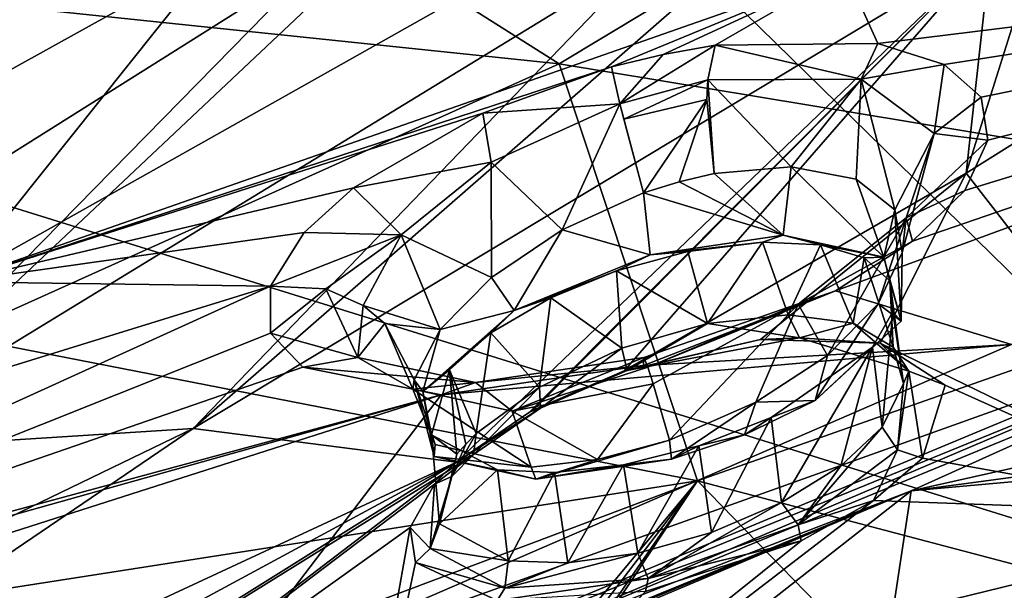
# Model space of a CAD drawing. Header units: metres. Extents: x -147 to 294, y -23 to 81.
# Tile 691 of 742: x 260.2 to 268.61, y 27.49 to 32.37. Entities that reach past the tile are written whole.
import ezdxf

# ---------------------------------------------------------------- set-up
doc = ezdxf.new("R2010")
doc.units = ezdxf.units.M
doc.layers.add('solid_AVA_153', color=7, linetype='CONTINUOUS')

msp = doc.modelspace()

# ---------------------------------------------------------------- linework, layer by layer
at = {"layer": 'solid_AVA_153'}
for points in [[(264.019104, 34.753017, 240.074326), (269.455597, 37.62022, 230.420212), (280.698456, 30.365997, 248.744644)], [(244.986038, 36.865067, 232.500244), (264.019104, 34.753017, 240.074326), (255.872147, 32.092327, 247.658936)], [(259.963379, 35.053902, 244.19957), (257.111969, 32.79607, 250.519424), (264.808655, 31.988541, 253.197067)], [(268.675964, 34.322361, 246.513168), (259.963379, 35.053902, 244.19957), (264.808655, 31.988541, 253.197067)], [(255.872147, 32.092327, 247.658936), (264.019104, 34.753017, 240.074326), (271.789124, 27.141289, 258.364349)], [(264.019104, 34.753017, 240.074326), (280.698456, 30.365997, 248.744644), (271.789124, 27.141289, 258.364349)], [(268.675964, 34.322361, 246.513168), (264.808655, 31.988541, 253.197067), (272.489319, 30.717722, 256.639648)], [(259.651062, 30.126371, 169.047958), (265.272156, 33.295189, 165.94281), (261.868927, 32.909592, 164.710587)], [(267.245392, 32.79076, 168.107956), (265.272156, 33.295189, 165.94281), (259.651062, 30.126371, 169.047958)], [(267.823853, 30.47504, 173.509033), (267.165314, 30.050137, 174.050415), (275.6297, 33.166115, 172.773361)], [(268.669159, 29.590876, 176.18306), (275.6297, 33.166115, 172.773361), (267.165314, 30.050137, 174.050415)], [(267.528625, 32.163242, 169.592575), (275.6297, 33.166115, 172.773361), (267.245392, 32.79076, 168.107956)], [(267.528625, 32.163242, 169.592575), (268.093872, 31.984543, 170.330338), (275.6297, 33.166115, 172.773361)], [(268.269012, 30.90724, 172.819778), (267.823853, 30.47504, 173.509033), (275.6297, 33.166115, 172.773361)], [(268.093872, 31.984543, 170.330338), (268.411102, 31.705578, 171.137741), (275.6297, 33.166115, 172.773361)], [(268.467255, 31.336079, 171.988434), (268.269012, 30.90724, 172.819778), (275.6297, 33.166115, 172.773361)], [(268.411102, 31.705578, 171.137741), (268.467255, 31.336079, 171.988434), (275.6297, 33.166115, 172.773361)], [(266.350311, 32.9533, 162.138306), (268.493164, 32.969807, 163.274307), (261.685242, 28.874174, 167.374313)], [(263.931732, 28.588146, 169.37915), (261.685242, 28.874174, 167.374313), (268.493164, 32.969807, 163.274307)], [(266.350311, 32.9533, 162.138306), (261.685242, 28.874174, 167.374313), (265.599365, 32.938026, 161.754517)], [(264.553955, 29.013046, 168.847061), (263.931732, 28.588146, 169.37915), (268.493164, 32.969807, 163.274307)], [(264.587463, 29.031059, 168.829224), (264.553955, 29.013046, 168.847061), (268.493164, 32.969807, 163.274307)], [(265.362488, 29.366463, 168.59407), (264.587463, 29.031059, 168.829224), (268.493164, 32.969807, 163.274307)], [(268.28125, 31.05686, 166.86412), (265.362488, 29.366463, 168.59407), (268.493164, 32.969807, 163.274307)], [(268.882751, 32.96582, 163.495453), (268.28125, 31.05686, 166.86412), (268.493164, 32.969807, 163.274307)], [(268.882751, 32.96582, 163.495453), (271.236847, 32.910538, 164.934769), (268.28125, 31.05686, 166.86412)], [(255.884018, 29.586546, 167.79512), (259.651062, 30.126371, 169.047958), (261.868927, 32.909592, 164.710587)], [(258.083069, 32.21384, 163.65657), (255.884018, 29.586546, 167.79512), (261.868927, 32.909592, 164.710587)], [(260.138428, 32.794979, 158.695755), (262.745636, 32.870522, 160.243378), (256.01709, 28.632277, 164.136307)], [(258.640808, 28.67959, 165.869843), (256.01709, 28.632277, 164.136307), (262.745636, 32.870522, 160.243378)], [(259.480835, 32.49577, 164.031845), (258.083069, 32.21384, 163.65657), (261.868927, 32.909592, 164.710587)], [(263.091766, 32.879177, 160.43454), (265.599365, 32.938026, 161.754517), (258.640808, 28.67959, 165.869843)], [(261.685242, 28.874174, 167.374313), (258.640808, 28.67959, 165.869843), (265.599365, 32.938026, 161.754517)], [(263.091766, 32.879177, 160.43454), (258.640808, 28.67959, 165.869843), (262.745636, 32.870522, 160.243378)], [(270.53717, 28.147411, 174.765366), (268.28125, 31.05686, 166.86412), (271.236847, 32.910538, 164.934769)], [(264.808655, 31.988541, 253.197067), (257.111969, 32.79607, 250.519424), (259.646454, 29.667097, 259.04245)], [(265.255493, 31.962555, 168.605484), (267.245392, 32.79076, 168.107956), (259.651062, 30.126371, 169.047958)], [(265.255493, 31.962555, 168.605484), (265.695953, 32.069523, 168.652237), (267.245392, 32.79076, 168.107956)], [(265.695953, 32.069523, 168.652237), (266.140747, 32.148888, 168.760269), (267.245392, 32.79076, 168.107956)], [(267.528625, 32.163242, 169.592575), (267.245392, 32.79076, 168.107956), (266.140747, 32.148888, 168.760269)], [(265.326233, 31.648214, 168.996399), (266.140747, 32.148888, 168.760269), (265.695953, 32.069523, 168.652237)], [(266.076141, 31.85256, 169.095261), (266.140747, 32.148888, 168.760269), (265.326233, 31.648214, 168.996399)], [(267.38562, 31.85754, 169.920654), (266.140747, 32.148888, 168.760269), (266.076141, 31.85256, 169.095261)], [(267.38562, 31.85754, 169.920654), (267.528625, 32.163242, 169.592575), (266.140747, 32.148888, 168.760269)], [(267.38562, 31.85754, 169.920654), (268.093872, 31.984543, 170.330338), (267.528625, 32.163242, 169.592575)], [(245.740753, 29.875259, 252.498108), (255.872147, 32.092327, 247.658936), (261.163055, 24.346018, 265.416931)], [(255.872147, 32.092327, 247.658936), (271.789124, 27.141289, 258.364349), (261.163055, 24.346018, 265.416931)], [(265.326233, 31.648214, 168.996399), (265.695953, 32.069523, 168.652237), (265.255493, 31.962555, 168.605484)], [(264.808655, 31.988541, 253.197067), (259.646454, 29.667097, 259.04245), (265.987274, 28.427282, 262.505005)], [(264.156525, 31.569164, 168.755615), (265.255493, 31.962555, 168.605484), (259.651062, 30.126371, 169.047958)], [(265.326233, 31.648214, 168.996399), (265.255493, 31.962555, 168.605484), (264.156525, 31.569164, 168.755615)], [(272.489319, 30.717722, 256.639648), (264.808655, 31.988541, 253.197067), (265.987274, 28.427282, 262.505005)], [(267.38562, 31.85754, 169.920654), (268.008087, 31.394548, 171.246735), (268.093872, 31.984543, 170.330338)], [(268.008087, 31.394548, 171.246735), (268.411102, 31.705578, 171.137741), (268.093872, 31.984543, 170.330338)], [(266.076141, 31.85256, 169.095261), (265.326233, 31.648214, 168.996399), (265.358917, 31.517254, 169.078552)], [(266.06839, 31.684486, 169.195129), (266.076141, 31.85256, 169.095261), (265.358917, 31.517254, 169.078552)], [(266.131805, 31.053108, 169.281006), (266.076141, 31.85256, 169.095261), (266.06839, 31.684486, 169.195129)], [(266.787476, 31.110529, 169.61232), (267.38562, 31.85754, 169.920654), (266.076141, 31.85256, 169.095261)], [(266.787476, 31.110529, 169.61232), (266.076141, 31.85256, 169.095261), (266.131805, 31.053108, 169.281006)], [(266.787476, 31.110529, 169.61232), (267.343323, 31.004478, 170.162643), (267.38562, 31.85754, 169.920654)], [(267.343323, 31.004478, 170.162643), (267.672485, 30.741837, 170.841965), (267.38562, 31.85754, 169.920654)], [(267.672485, 30.741837, 170.841965), (268.008087, 31.394548, 171.246735), (267.38562, 31.85754, 169.920654)], [(266.06839, 31.684486, 169.195129), (265.358917, 31.517254, 169.078552), (265.528259, 30.887354, 169.165634)], [(265.832458, 30.982969, 169.203369), (266.06839, 31.684486, 169.195129), (265.528259, 30.887354, 169.165634)], [(265.832458, 30.982969, 169.203369), (266.131805, 31.053108, 169.281006), (266.06839, 31.684486, 169.195129)], [(268.008087, 31.394548, 171.246735), (268.467255, 31.336079, 171.988434), (268.411102, 31.705578, 171.137741)], [(264.228668, 31.150211, 169.251572), (265.326233, 31.648214, 168.996399), (264.156525, 31.569164, 168.755615)], [(264.228668, 31.150211, 169.251572), (264.834534, 30.572908, 169.238693), (265.326233, 31.648214, 168.996399)], [(265.326233, 31.648214, 168.996399), (264.834534, 30.572908, 169.238693), (265.528259, 30.887354, 169.165634)], [(265.358917, 31.517254, 169.078552), (265.326233, 31.648214, 168.996399), (265.528259, 30.887354, 169.165634)], [(263.053192, 30.931145, 169.427307), (264.156525, 31.569164, 168.755615), (259.651062, 30.126371, 169.047958)], [(264.228668, 31.150211, 169.251572), (264.156525, 31.569164, 168.755615), (263.053192, 30.931145, 169.427307)], [(267.672485, 30.741837, 170.841965), (267.734467, 30.378387, 171.530029), (268.008087, 31.394548, 171.246735)], [(267.734467, 30.378387, 171.530029), (267.770477, 30.672661, 172.546661), (268.008087, 31.394548, 171.246735)], [(268.008087, 31.394548, 171.246735), (267.770477, 30.672661, 172.546661), (268.467255, 31.336079, 171.988434)], [(267.770477, 30.672661, 172.546661), (268.269012, 30.90724, 172.819778), (268.467255, 31.336079, 171.988434)], [(263.460754, 30.528494, 169.93219), (264.228668, 31.150211, 169.251572), (263.053192, 30.931145, 169.427307)], [(263.460754, 30.528494, 169.93219), (264.230347, 30.165359, 169.532913), (264.228668, 31.150211, 169.251572)], [(264.228668, 31.150211, 169.251572), (264.230347, 30.165359, 169.532913), (264.834534, 30.572908, 169.238693)], [(266.787476, 31.110529, 169.61232), (266.131805, 31.053108, 169.281006), (266.721069, 30.526157, 169.407394)], [(266.787476, 31.110529, 169.61232), (266.721069, 30.526157, 169.407394), (267.578186, 30.338549, 170.35582)], [(266.787476, 31.110529, 169.61232), (267.578186, 30.338549, 170.35582), (267.343323, 31.004478, 170.162643)], [(266.527466, 29.634912, 168.74913), (265.362488, 29.366463, 168.59407), (268.28125, 31.05686, 166.86412)], [(265.832458, 30.982969, 169.203369), (266.721069, 30.526157, 169.407394), (266.131805, 31.053108, 169.281006)], [(267.548798, 29.602615, 169.461563), (266.527466, 29.634912, 168.74913), (268.28125, 31.05686, 166.86412)], [(267.548798, 29.602615, 169.461563), (268.28125, 31.05686, 166.86412), (270.53717, 28.147411, 174.765366)], [(262.6315, 30.549067, 169.989304), (263.053192, 30.931145, 169.427307), (259.651062, 30.126371, 169.047958)], [(263.460754, 30.528494, 169.93219), (263.053192, 30.931145, 169.427307), (262.6315, 30.549067, 169.989304)], [(265.832458, 30.982969, 169.203369), (265.528259, 30.887354, 169.165634), (266.721069, 30.526157, 169.407394)], [(267.343323, 31.004478, 170.162643), (267.578186, 30.338549, 170.35582), (267.672485, 30.741837, 170.841965)], [(265.528259, 30.887354, 169.165634), (264.834534, 30.572908, 169.238693), (265.584015, 30.358019, 169.054428)], [(265.528259, 30.887354, 169.165634), (265.584015, 30.358019, 169.054428), (266.721069, 30.526157, 169.407394)], [(267.770477, 30.672661, 172.546661), (267.823853, 30.47504, 173.509033), (268.269012, 30.90724, 172.819778)], [(272.489319, 30.717722, 256.639648), (265.987274, 28.427282, 262.505005), (272.306091, 26.758633, 266.736725)], [(267.672485, 30.741837, 170.841965), (267.578186, 30.338549, 170.35582), (267.72818, 29.791559, 171.660553)], [(267.672485, 30.741837, 170.841965), (267.72818, 29.791559, 171.660553), (267.734467, 30.378387, 171.530029)], [(267.770477, 30.672661, 172.546661), (266.846527, 29.937128, 173.40773), (267.823853, 30.47504, 173.509033)], [(267.098358, 29.499044, 172.697815), (266.846527, 29.937128, 173.40773), (267.770477, 30.672661, 172.546661)], [(267.530914, 29.938652, 172.187927), (267.098358, 29.499044, 172.697815), (267.770477, 30.672661, 172.546661)], [(267.734467, 30.378387, 171.530029), (267.530914, 29.938652, 172.187927), (267.770477, 30.672661, 172.546661)], [(262.343536, 30.091263, 170.816437), (262.6315, 30.549067, 169.989304), (259.651062, 30.126371, 169.047958)], [(263.460754, 30.528494, 169.93219), (262.6315, 30.549067, 169.989304), (262.343536, 30.091263, 170.816437)], [(262.815979, 30.066948, 170.883713), (263.460754, 30.528494, 169.93219), (262.343536, 30.091263, 170.816437)], [(262.815979, 30.066948, 170.883713), (263.134003, 29.923983, 170.86615), (263.460754, 30.528494, 169.93219)], [(263.134003, 29.923983, 170.86615), (263.793152, 29.719719, 170.013702), (263.460754, 30.528494, 169.93219)], [(263.460754, 30.528494, 169.93219), (263.793152, 29.719719, 170.013702), (264.230347, 30.165359, 169.532913)], [(264.834534, 30.572908, 169.238693), (264.230347, 30.165359, 169.532913), (264.422974, 29.881641, 169.350464)], [(264.834534, 30.572908, 169.238693), (264.422974, 29.881641, 169.350464), (265.584015, 30.358019, 169.054428)], [(266.721069, 30.526157, 169.407394), (265.584015, 30.358019, 169.054428), (266.542847, 30.466944, 169.42215)], [(266.721069, 30.526157, 169.407394), (266.542847, 30.466944, 169.42215), (267.038452, 30.444298, 169.783539)], [(267.578186, 30.338549, 170.35582), (266.721069, 30.526157, 169.407394), (267.038452, 30.444298, 169.783539)], [(265.584015, 30.358019, 169.054428), (265.905609, 30.386139, 169.195633), (266.542847, 30.466944, 169.42215)], [(266.542847, 30.466944, 169.42215), (265.905609, 30.386139, 169.195633), (266.075165, 29.772108, 169.05513)], [(266.542847, 30.466944, 169.42215), (266.075165, 29.772108, 169.05513), (266.763123, 29.845217, 169.350906)], [(267.038452, 30.444298, 169.783539), (266.542847, 30.466944, 169.42215), (266.763123, 29.845217, 169.350906)], [(267.038452, 30.444298, 169.783539), (266.763123, 29.845217, 169.350906), (267.316711, 29.772921, 169.852753)], [(266.846527, 29.937128, 173.40773), (267.165314, 30.050137, 174.050415), (267.823853, 30.47504, 173.509033)], [(267.410431, 30.333382, 170.259903), (267.038452, 30.444298, 169.783539), (267.316711, 29.772921, 169.852753)], [(267.578186, 30.338549, 170.35582), (267.038452, 30.444298, 169.783539), (267.410431, 30.333382, 170.259903)], [(265.584015, 30.358019, 169.054428), (264.422974, 29.881641, 169.350464), (265.296967, 30.220999, 169.168213)], [(265.905609, 30.386139, 169.195633), (265.296967, 30.220999, 169.168213), (266.075165, 29.772108, 169.05513)], [(265.584015, 30.358019, 169.054428), (265.296967, 30.220999, 169.168213), (265.905609, 30.386139, 169.195633)], [(267.578186, 30.338549, 170.35582), (267.410431, 30.333382, 170.259903), (267.63028, 30.136175, 170.832367)], [(267.734467, 30.378387, 171.530029), (267.72818, 29.791559, 171.660553), (267.530914, 29.938652, 172.187927)], [(267.72818, 29.791559, 171.660553), (267.578186, 30.338549, 170.35582), (267.63028, 30.136175, 170.832367)], [(267.410431, 30.333382, 170.259903), (267.316711, 29.772921, 169.852753), (267.658875, 29.568636, 170.489502)], [(267.63028, 30.136175, 170.832367), (267.410431, 30.333382, 170.259903), (267.658875, 29.568636, 170.489502)], [(264.422974, 29.881641, 169.350464), (264.737183, 29.991339, 169.310974), (265.296967, 30.220999, 169.168213)], [(265.296967, 30.220999, 169.168213), (264.737183, 29.991339, 169.310974), (265.341675, 29.561491, 169.003693)], [(265.296967, 30.220999, 169.168213), (265.341675, 29.561491, 169.003693), (266.075165, 29.772108, 169.05513)], [(262.343536, 30.091263, 170.816437), (259.651062, 30.126371, 169.047958), (253.97818, 27.501684, 171.445267)], [(255.149704, 26.816608, 173.930328), (262.343536, 30.091263, 170.816437), (253.97818, 27.501684, 171.445267)], [(262.343079, 29.689407, 171.720947), (262.343536, 30.091263, 170.816437), (255.149704, 26.816608, 173.930328)], [(262.815979, 30.066948, 170.883713), (262.343536, 30.091263, 170.816437), (262.343079, 29.689407, 171.720947)], [(264.230347, 30.165359, 169.532913), (263.793152, 29.719719, 170.013702), (264.422974, 29.881641, 169.350464)], [(267.63028, 30.136175, 170.832367), (267.658875, 29.568636, 170.489502), (267.747406, 29.260183, 171.18277)], [(267.656647, 29.870897, 171.436783), (267.63028, 30.136175, 170.832367), (267.747406, 29.260183, 171.18277)], [(267.72818, 29.791559, 171.660553), (267.63028, 30.136175, 170.832367), (267.656647, 29.870897, 171.436783)], [(263.090881, 29.479876, 172.295227), (262.815979, 30.066948, 170.883713), (262.343079, 29.689407, 171.720947)], [(263.090881, 29.479876, 172.295227), (263.134003, 29.923983, 170.86615), (262.815979, 30.066948, 170.883713)], [(268.669159, 29.590876, 176.18306), (267.165314, 30.050137, 174.050415), (265.528809, 29.413326, 174.445297)], [(265.530243, 29.480793, 173.933701), (265.528809, 29.413326, 174.445297), (267.165314, 30.050137, 174.050415)], [(265.563538, 29.3985, 173.638489), (265.530243, 29.480793, 173.933701), (267.165314, 30.050137, 174.050415)], [(266.846527, 29.937128, 173.40773), (265.563538, 29.3985, 173.638489), (267.165314, 30.050137, 174.050415)], [(263.090881, 29.479876, 172.295227), (263.318787, 29.771402, 170.821442), (263.134003, 29.923983, 170.86615)], [(263.318787, 29.771402, 170.821442), (263.793152, 29.719719, 170.013702), (263.134003, 29.923983, 170.86615)], [(264.737183, 29.991339, 169.310974), (264.224915, 29.690239, 169.641144), (264.638855, 29.228178, 169.218246)], [(264.422974, 29.881641, 169.350464), (264.224915, 29.690239, 169.641144), (264.737183, 29.991339, 169.310974)], [(264.737183, 29.991339, 169.310974), (264.638855, 29.228178, 169.218246), (265.341675, 29.561491, 169.003693)], [(265.610687, 29.254896, 173.409409), (265.563538, 29.3985, 173.638489), (266.846527, 29.937128, 173.40773)], [(265.610687, 29.254896, 173.409409), (266.846527, 29.937128, 173.40773), (265.75061, 28.775881, 173.10144)], [(266.485321, 29.097984, 173.016785), (265.75061, 28.775881, 173.10144), (266.846527, 29.937128, 173.40773)], [(267.098358, 29.499044, 172.697815), (266.485321, 29.097984, 173.016785), (266.846527, 29.937128, 173.40773)], [(267.530914, 29.938652, 172.187927), (267.72818, 29.791559, 171.660553), (266.993683, 29.112234, 172.716476)], [(267.530914, 29.938652, 172.187927), (266.993683, 29.112234, 172.716476), (267.098358, 29.499044, 172.697815)], [(245.740753, 29.875259, 252.498108), (261.163055, 24.346018, 265.416931), (248.68512, 21.944908, 269.990875)], [(264.422974, 29.881641, 169.350464), (263.645416, 29.190794, 170.371841), (264.224915, 29.690239, 169.641144)], [(263.793152, 29.719719, 170.013702), (263.645416, 29.190794, 170.371841), (264.422974, 29.881641, 169.350464)], [(266.763123, 29.845217, 169.350906), (266.075165, 29.772108, 169.05513), (266.858551, 29.648279, 169.206421)], [(267.316711, 29.772921, 169.852753), (266.763123, 29.845217, 169.350906), (266.858551, 29.648279, 169.206421)], [(267.656647, 29.870897, 171.436783), (267.565948, 28.886623, 171.842789), (267.483063, 29.569311, 171.999466)], [(267.72818, 29.791559, 171.660553), (267.656647, 29.870897, 171.436783), (267.483063, 29.569311, 171.999466)], [(267.656647, 29.870897, 171.436783), (267.747406, 29.260183, 171.18277), (267.565948, 28.886623, 171.842789)], [(260.505249, 25.566227, 180.812683), (270.613312, 29.777494, 177.132996), (261.893036, 26.654608, 178.844009)], [(270.569, 29.673962, 177.357468), (270.613312, 29.777494, 177.132996), (260.505249, 25.566227, 180.812683)], [(270.613312, 29.777494, 177.132996), (268.669159, 29.590876, 176.18306), (261.893036, 26.654608, 178.844009)], [(263.559052, 29.21129, 171.996399), (263.318787, 29.771402, 170.821442), (263.090881, 29.479876, 172.295227)], [(263.318787, 29.771402, 170.821442), (263.571686, 29.289454, 170.624725), (263.793152, 29.719719, 170.013702)], [(263.559052, 29.21129, 171.996399), (263.571686, 29.289454, 170.624725), (263.318787, 29.771402, 170.821442)], [(266.075165, 29.772108, 169.05513), (265.341675, 29.561491, 169.003693), (265.387817, 29.370378, 168.829041)], [(266.075165, 29.772108, 169.05513), (265.387817, 29.370378, 168.829041), (266.858551, 29.648279, 169.206421)], [(267.316711, 29.772921, 169.852753), (266.858551, 29.648279, 169.206421), (267.793243, 29.362782, 170.395035)], [(266.993683, 29.112234, 172.716476), (267.72818, 29.791559, 171.660553), (267.483063, 29.569311, 171.999466)], [(267.658875, 29.568636, 170.489502), (267.316711, 29.772921, 169.852753), (267.793243, 29.362782, 170.395035)], [(262.618958, 29.397505, 172.567642), (262.343079, 29.689407, 171.720947), (255.149704, 26.816608, 173.930328)], [(256.171509, 26.894115, 265.379517), (265.987274, 28.427282, 262.505005), (259.646454, 29.667097, 259.04245)], [(263.729065, 26.76367, 179.849258), (270.569, 29.673962, 177.357468), (260.505249, 25.566227, 180.812683)], [(263.090881, 29.479876, 172.295227), (262.343079, 29.689407, 171.720947), (262.618958, 29.397505, 172.567642)], [(263.793152, 29.719719, 170.013702), (263.571686, 29.289454, 170.624725), (263.645416, 29.190794, 170.371841)], [(263.645416, 29.190794, 170.371841), (263.87149, 29.375566, 170.106934), (264.224915, 29.690239, 169.641144)], [(263.729065, 26.76367, 179.849258), (270.543945, 29.57527, 177.584976), (270.569, 29.673962, 177.357468)], [(264.224915, 29.690239, 169.641144), (263.87149, 29.375566, 170.106934), (264.099426, 28.831207, 169.672882)], [(264.224915, 29.690239, 169.641144), (264.099426, 28.831207, 169.672882), (264.638855, 29.228178, 169.218246)], [(261.893036, 26.654608, 178.844009), (268.669159, 29.590876, 176.18306), (263.800049, 29.161892, 173.888947)], [(268.669159, 29.590876, 176.18306), (265.528809, 29.413326, 174.445297), (263.800049, 29.161892, 173.888947)], [(265.387817, 29.370378, 168.829041), (265.362488, 29.366463, 168.59407), (266.527466, 29.634912, 168.74913)], [(266.858551, 29.648279, 169.206421), (265.387817, 29.370378, 168.829041), (266.527466, 29.634912, 168.74913)], [(266.858551, 29.648279, 169.206421), (266.527466, 29.634912, 168.74913), (267.548798, 29.602615, 169.461563)], [(267.793243, 29.362782, 170.395035), (266.858551, 29.648279, 169.206421), (267.548798, 29.602615, 169.461563)], [(268.101074, 29.244307, 170.596909), (267.548798, 29.602615, 169.461563), (270.53717, 28.147411, 174.765366)], [(267.793243, 29.362782, 170.395035), (267.548798, 29.602615, 169.461563), (268.101074, 29.244307, 170.596909)], [(263.729065, 26.76367, 179.849258), (267.81131, 28.341827, 178.686508), (270.543945, 29.57527, 177.584976)], [(264.649384, 29.047194, 169.060226), (265.341675, 29.561491, 169.003693), (264.638855, 29.228178, 169.218246)], [(264.649384, 29.047194, 169.060226), (265.387817, 29.370378, 168.829041), (265.341675, 29.561491, 169.003693)], [(267.098358, 29.499044, 172.697815), (266.993683, 29.112234, 172.716476), (266.485321, 29.097984, 173.016785)], [(266.617615, 28.96839, 172.797989), (267.483063, 29.569311, 171.999466), (266.705383, 28.242901, 172.634583)], [(266.993683, 29.112234, 172.716476), (267.483063, 29.569311, 171.999466), (266.617615, 28.96839, 172.797989)], [(267.483063, 29.569311, 171.999466), (267.212372, 28.555075, 172.307968), (266.705383, 28.242901, 172.634583)], [(267.483063, 29.569311, 171.999466), (267.565948, 28.886623, 171.842789), (267.212372, 28.555075, 172.307968)], [(267.747406, 29.260183, 171.18277), (267.658875, 29.568636, 170.489502), (267.793243, 29.362782, 170.395035)], [(270.911438, 29.037285, 179.226318), (270.543945, 29.57527, 177.584976), (267.81131, 28.341827, 178.686508)], [(264.094452, 29.266548, 173.42482), (263.090881, 29.479876, 172.295227), (262.618958, 29.397505, 172.567642)], [(263.559052, 29.21129, 171.996399), (263.090881, 29.479876, 172.295227), (264.094452, 29.266548, 173.42482)], [(264.094452, 29.266548, 173.42482), (263.800049, 29.161892, 173.888947), (265.528809, 29.413326, 174.445297)], [(264.094452, 29.266548, 173.42482), (265.528809, 29.413326, 174.445297), (265.530243, 29.480793, 173.933701)], [(264.406006, 29.021271, 172.952148), (264.094452, 29.266548, 173.42482), (265.530243, 29.480793, 173.933701)], [(264.406006, 29.021271, 172.952148), (265.530243, 29.480793, 173.933701), (265.563538, 29.3985, 173.638489)], [(263.800049, 29.161892, 173.888947), (262.618958, 29.397505, 172.567642), (255.149704, 26.816608, 173.930328)], [(264.094452, 29.266548, 173.42482), (262.618958, 29.397505, 172.567642), (263.800049, 29.161892, 173.888947)], [(263.645416, 29.190794, 170.371841), (263.719421, 28.819094, 171.251434), (263.87149, 29.375566, 170.106934)], [(263.87149, 29.375566, 170.106934), (263.719421, 28.819094, 171.251434), (263.935852, 28.654072, 169.92955)], [(263.87149, 29.375566, 170.106934), (264.011078, 28.741751, 169.798645), (264.099426, 28.831207, 169.672882)], [(263.87149, 29.375566, 170.106934), (263.935852, 28.654072, 169.92955), (264.011078, 28.741751, 169.798645)], [(264.406006, 29.021271, 172.952148), (265.563538, 29.3985, 173.638489), (265.610687, 29.254896, 173.409409)], [(265.387817, 29.370378, 168.829041), (264.553955, 29.013046, 168.847061), (264.587463, 29.031059, 168.829224)], [(264.649384, 29.047194, 169.060226), (264.553955, 29.013046, 168.847061), (265.387817, 29.370378, 168.829041)], [(265.387817, 29.370378, 168.829041), (264.587463, 29.031059, 168.829224), (265.362488, 29.366463, 168.59407)], [(267.696808, 28.693533, 171.795883), (267.793243, 29.362782, 170.395035), (267.909821, 28.622248, 171.863022)], [(267.747406, 29.260183, 171.18277), (267.793243, 29.362782, 170.395035), (267.696808, 28.693533, 171.795883)], [(267.793243, 29.362782, 170.395035), (268.101074, 29.244307, 170.596909), (267.909821, 28.622248, 171.863022)], [(263.559052, 29.21129, 171.996399), (263.749878, 28.736797, 171.763077), (263.571686, 29.289454, 170.624725)], [(263.559052, 29.21129, 171.996399), (264.094452, 29.266548, 173.42482), (264.406006, 29.021271, 172.952148)], [(263.571686, 29.289454, 170.624725), (263.741699, 28.635773, 171.681656), (263.645416, 29.190794, 170.371841)], [(263.749878, 28.736797, 171.763077), (263.741699, 28.635773, 171.681656), (263.571686, 29.289454, 170.624725)], [(264.406006, 29.021271, 172.952148), (265.610687, 29.254896, 173.409409), (265.135956, 28.609631, 172.980087)], [(265.610687, 29.254896, 173.409409), (265.75061, 28.775881, 173.10144), (265.135956, 28.609631, 172.980087)], [(267.696808, 28.693533, 171.795883), (267.565948, 28.886623, 171.842789), (267.747406, 29.260183, 171.18277)], [(267.909821, 28.622248, 171.863022), (268.101074, 29.244307, 170.596909), (270.53717, 28.147411, 174.765366)], [(255.81308, 26.91828, 174.106339), (263.800049, 29.161892, 173.888947), (255.149704, 26.816608, 173.930328)], [(255.81308, 26.91828, 174.106339), (257.504395, 27.147303, 174.636551), (263.800049, 29.161892, 173.888947)], [(257.504395, 27.147303, 174.636551), (261.893036, 26.654608, 178.844009), (263.800049, 29.161892, 173.888947)], [(263.559052, 29.21129, 171.996399), (264.569824, 28.545311, 172.700302), (263.749878, 28.736797, 171.763077)], [(263.559052, 29.21129, 171.996399), (264.406006, 29.021271, 172.952148), (264.569824, 28.545311, 172.700302)], [(263.645416, 29.190794, 170.371841), (263.741699, 28.635773, 171.681656), (263.719421, 28.819094, 171.251434)], [(264.638855, 29.228178, 169.218246), (264.099426, 28.831207, 169.672882), (264.076813, 28.652658, 169.534454)], [(264.649384, 29.047194, 169.060226), (264.638855, 29.228178, 169.218246), (264.076813, 28.652658, 169.534454)], [(266.485321, 29.097984, 173.016785), (265.767792, 28.612514, 173.058044), (265.75061, 28.775881, 173.10144)], [(266.485321, 29.097984, 173.016785), (266.389038, 28.819284, 172.990448), (265.767792, 28.612514, 173.058044)], [(266.389038, 28.819284, 172.990448), (266.993683, 29.112234, 172.716476), (266.617615, 28.96839, 172.797989)], [(266.485321, 29.097984, 173.016785), (266.993683, 29.112234, 172.716476), (266.389038, 28.819284, 172.990448)], [(264.649384, 29.047194, 169.060226), (263.931732, 28.588146, 169.37915), (264.553955, 29.013046, 168.847061)], [(264.649384, 29.047194, 169.060226), (264.076813, 28.652658, 169.534454), (263.931732, 28.588146, 169.37915)], [(264.406006, 29.021271, 172.952148), (265.135956, 28.609631, 172.980087), (264.569824, 28.545311, 172.700302)], [(272.04776, 28.907494, 180.450333), (270.911438, 29.037285, 179.226318), (267.81131, 28.341827, 178.686508)], [(265.999481, 28.72612, 172.948059), (266.617615, 28.96839, 172.797989), (266.106781, 27.98707, 172.781738)], [(266.389038, 28.819284, 172.990448), (266.617615, 28.96839, 172.797989), (265.999481, 28.72612, 172.948059)], [(266.617615, 28.96839, 172.797989), (266.705383, 28.242901, 172.634583), (266.106781, 27.98707, 172.781738)], [(274.350189, 28.929506, 182.27359), (267.653442, 27.286966, 181.34346), (268.090607, 26.872972, 182.811447)], [(274.350189, 28.929506, 182.27359), (267.81131, 28.341827, 178.686508), (267.653442, 27.286966, 181.34346)], [(274.350189, 28.929506, 182.27359), (267.997314, 26.570942, 183.578873), (267.664856, 26.204996, 184.348572)], [(275.603485, 27.722979, 186.849518), (274.350189, 28.929506, 182.27359), (267.664856, 26.204996, 184.348572)], [(274.350189, 28.929506, 182.27359), (272.04776, 28.907494, 180.450333), (267.81131, 28.341827, 178.686508)], [(274.350189, 28.929506, 182.27359), (268.090607, 26.872972, 182.811447), (267.997314, 26.570942, 183.578873)], [(261.685242, 28.874174, 167.374313), (254.810135, 25.548954, 170.504013), (258.640808, 28.67959, 165.869843)], [(255.469574, 24.647493, 173.193665), (254.810135, 25.548954, 170.504013), (261.685242, 28.874174, 167.374313)], [(263.931732, 28.588146, 169.37915), (255.469574, 24.647493, 173.193665), (261.685242, 28.874174, 167.374313)], [(263.892487, 28.464884, 169.793716), (264.076813, 28.652658, 169.534454), (264.099426, 28.831207, 169.672882)], [(264.011078, 28.741751, 169.798645), (263.892487, 28.464884, 169.793716), (264.099426, 28.831207, 169.672882)], [(266.847534, 28.051067, 172.634644), (267.565948, 28.886623, 171.842789), (267.696808, 28.693533, 171.795883)], [(267.212372, 28.555075, 172.307968), (267.565948, 28.886623, 171.842789), (266.847534, 28.051067, 172.634644)], [(263.719421, 28.819094, 171.251434), (263.785828, 28.05899, 171.072891), (263.935852, 28.654072, 169.92955)], [(263.719421, 28.819094, 171.251434), (264.281433, 28.521236, 172.2939), (263.785828, 28.05899, 171.072891)], [(263.741699, 28.635773, 171.681656), (264.281433, 28.521236, 172.2939), (263.719421, 28.819094, 171.251434)], [(264.011078, 28.741751, 169.798645), (263.935852, 28.654072, 169.92955), (263.892487, 28.464884, 169.793716)], [(265.75061, 28.775881, 173.10144), (265.767792, 28.612514, 173.058044), (264.60907, 28.441994, 172.690735)], [(265.135956, 28.609631, 172.980087), (265.75061, 28.775881, 173.10144), (264.60907, 28.441994, 172.690735)], [(266.389038, 28.819284, 172.990448), (265.999481, 28.72612, 172.948059), (265.767792, 28.612514, 173.058044)], [(263.749878, 28.736797, 171.763077), (264.569824, 28.545311, 172.700302), (263.741699, 28.635773, 171.681656)], [(265.358307, 28.565155, 172.897629), (265.999481, 28.72612, 172.948059), (265.479645, 27.810545, 172.739929)], [(265.767792, 28.612514, 173.058044), (265.999481, 28.72612, 172.948059), (265.358307, 28.565155, 172.897629)], [(265.999481, 28.72612, 172.948059), (266.106781, 27.98707, 172.781738), (265.479645, 27.810545, 172.739929)], [(266.847534, 28.051067, 172.634644), (267.696808, 28.693533, 171.795883), (267.490509, 28.259443, 172.413101)], [(267.696808, 28.693533, 171.795883), (267.909821, 28.622248, 171.863022), (267.490509, 28.259443, 172.413101)], [(256.346741, 24.486605, 174.180756), (255.469574, 24.647493, 173.193665), (263.931732, 28.588146, 169.37915)], [(257.611542, 24.631496, 174.637634), (256.346741, 24.486605, 174.180756), (263.931732, 28.588146, 169.37915)], [(257.611542, 24.631496, 174.637634), (263.931732, 28.588146, 169.37915), (263.830719, 28.493187, 169.523682)], [(263.741699, 28.635773, 171.681656), (264.60907, 28.441994, 172.690735), (264.281433, 28.521236, 172.2939)], [(264.569824, 28.545311, 172.700302), (264.60907, 28.441994, 172.690735), (263.741699, 28.635773, 171.681656)], [(264.076813, 28.652658, 169.534454), (263.742981, 28.398331, 169.677078), (263.830719, 28.493187, 169.523682)], [(263.892487, 28.464884, 169.793716), (263.742981, 28.398331, 169.677078), (264.076813, 28.652658, 169.534454)], [(263.785828, 28.05899, 171.072891), (263.892487, 28.464884, 169.793716), (263.935852, 28.654072, 169.92955)], [(264.076813, 28.652658, 169.534454), (263.830719, 28.493187, 169.523682), (263.931732, 28.588146, 169.37915)], [(264.569824, 28.545311, 172.700302), (265.135956, 28.609631, 172.980087), (264.60907, 28.441994, 172.690735)], [(264.60907, 28.441994, 172.690735), (265.767792, 28.612514, 173.058044), (265.358307, 28.565155, 172.897629)], [(267.490509, 28.259443, 172.413101), (267.909821, 28.622248, 171.863022), (270.53717, 28.147411, 174.765366)], [(258.493713, 24.421667, 175.759354), (257.611542, 24.631496, 174.637634), (263.830719, 28.493187, 169.523682)], [(258.493713, 24.421667, 175.759354), (263.830719, 28.493187, 169.523682), (263.742981, 28.398331, 169.677078)], [(264.281433, 28.521236, 172.2939), (264.372498, 27.743298, 172.139404), (263.785828, 28.05899, 171.072891)], [(264.281433, 28.521236, 172.2939), (264.768219, 28.497568, 172.666443), (264.372498, 27.743298, 172.139404)], [(264.60907, 28.441994, 172.690735), (264.768219, 28.497568, 172.666443), (264.281433, 28.521236, 172.2939)], [(264.768219, 28.497568, 172.666443), (264.883057, 27.727173, 172.517853), (264.372498, 27.743298, 172.139404)], [(264.60907, 28.441994, 172.690735), (265.358307, 28.565155, 172.897629), (264.768219, 28.497568, 172.666443)], [(264.768219, 28.497568, 172.666443), (265.358307, 28.565155, 172.897629), (264.883057, 27.727173, 172.517853)], [(265.358307, 28.565155, 172.897629), (265.479645, 27.810545, 172.739929), (264.883057, 27.727173, 172.517853)], [(266.705383, 28.242901, 172.634583), (267.212372, 28.555075, 172.307968), (266.847534, 28.051067, 172.634644)], [(256.171509, 26.894115, 265.379517), (259.603485, 26.020325, 267.68631), (265.987274, 28.427282, 262.505005)], [(259.603485, 26.020325, 267.68631), (263.091797, 24.939114, 270.388306), (265.987274, 28.427282, 262.505005)], [(265.987274, 28.427282, 262.505005), (263.091797, 24.939114, 270.388306), (263.371582, 24.985535, 270.315247)], [(265.987274, 28.427282, 262.505005), (263.371582, 24.985535, 270.315247), (263.651184, 25.031794, 270.241394)], [(265.987274, 28.427282, 262.505005), (263.651184, 25.031794, 270.241394), (263.752136, 25.048496, 270.214478)], [(263.706329, 27.848406, 171.001495), (263.742981, 28.398331, 169.677078), (263.892487, 28.464884, 169.793716)], [(263.785828, 28.05899, 171.072891), (263.706329, 27.848406, 171.001495), (263.892487, 28.464884, 169.793716)], [(265.987274, 28.427282, 262.505005), (263.752136, 25.048496, 270.214478), (268.434692, 25.90991, 268.617249)], [(265.987274, 28.427282, 262.505005), (268.434692, 25.90991, 268.617249), (272.306091, 26.758633, 266.736725)], [(258.493713, 24.421667, 175.759354), (263.742981, 28.398331, 169.677078), (263.537476, 28.028618, 170.368698)], [(263.706329, 27.848406, 171.001495), (263.537476, 28.028618, 170.368698), (263.742981, 28.398331, 169.677078)], [(263.729065, 26.76367, 179.849258), (264.892517, 27.14543, 179.673523), (267.81131, 28.341827, 178.686508)], [(264.892517, 27.14543, 179.673523), (264.993805, 27.171074, 179.679047), (267.81131, 28.341827, 178.686508)], [(264.993805, 27.171074, 179.679047), (265.094482, 27.195372, 179.687775), (267.81131, 28.341827, 178.686508)], [(267.81131, 28.341827, 178.686508), (265.094482, 27.195372, 179.687775), (266.621185, 27.408791, 180.241653)], [(267.81131, 28.341827, 178.686508), (266.621185, 27.408791, 180.241653), (267.653442, 27.286966, 181.34346)], [(267.490509, 28.259443, 172.413101), (270.53717, 28.147411, 174.765366), (262.956299, 24.770239, 177.872711)], [(266.874542, 27.913582, 172.801651), (267.490509, 28.259443, 172.413101), (262.956299, 24.770239, 177.872711)], [(266.705383, 28.242901, 172.634583), (266.847534, 28.051067, 172.634644), (265.567627, 27.593391, 172.798492)], [(266.106781, 27.98707, 172.781738), (266.705383, 28.242901, 172.634583), (265.567627, 27.593391, 172.798492)], [(266.847534, 28.051067, 172.634644), (267.490509, 28.259443, 172.413101), (266.874542, 27.913582, 172.801651)], [(272.246429, 28.21723, 175.837585), (266.144196, 25.461618, 178.325974), (270.53717, 28.147411, 174.765366)], [(272.150757, 28.138878, 175.959), (266.144196, 25.461618, 178.325974), (272.246429, 28.21723, 175.837585)], [(266.144196, 25.461618, 178.325974), (262.956299, 24.770239, 177.872711), (270.53717, 28.147411, 174.765366)], [(272.150757, 28.138878, 175.959), (272.064911, 28.060793, 176.087494), (266.144196, 25.461618, 178.325974)], [(258.493713, 24.421667, 175.759354), (263.537476, 28.028618, 170.368698), (262.956299, 24.770239, 177.872711)], [(263.537476, 28.028618, 170.368698), (263.582611, 27.728308, 171.075836), (262.956299, 24.770239, 177.872711)], [(263.706329, 27.848406, 171.001495), (263.582611, 27.728308, 171.075836), (263.537476, 28.028618, 170.368698)], [(263.785828, 28.05899, 171.072891), (264.372498, 27.743298, 172.139404), (263.706329, 27.848406, 171.001495)], [(265.479645, 27.810545, 172.739929), (266.106781, 27.98707, 172.781738), (265.567627, 27.593391, 172.798492)], [(265.567627, 27.593391, 172.798492), (266.847534, 28.051067, 172.634644), (266.874542, 27.913582, 172.801651)], [(272.064911, 28.060793, 176.087494), (271.969543, 27.961174, 176.262512), (266.144196, 25.461618, 178.325974)], [(265.544403, 27.482264, 172.922653), (266.874542, 27.913582, 172.801651), (262.956299, 24.770239, 177.872711)], [(265.567627, 27.593391, 172.798492), (266.874542, 27.913582, 172.801651), (265.544403, 27.482264, 172.922653)], [(271.969543, 27.961174, 176.262512), (271.891998, 27.863394, 176.446854), (266.144196, 25.461618, 178.325974)], [(263.706329, 27.848406, 171.001495), (264.344452, 27.509615, 172.172424), (263.582611, 27.728308, 171.075836)], [(264.372498, 27.743298, 172.139404), (264.344452, 27.509615, 172.172424), (263.706329, 27.848406, 171.001495)], [(267.434509, 24.800766, 181.044174), (265.873718, 25.196489, 178.825653), (271.891998, 27.863394, 176.446854)], [(266.144196, 25.461618, 178.325974), (271.891998, 27.863394, 176.446854), (265.873718, 25.196489, 178.825653)], [(267.434509, 24.800766, 181.044174), (271.891998, 27.863394, 176.446854), (271.771881, 27.520359, 177.21347)], [(265.479645, 27.810545, 172.739929), (265.567627, 27.593391, 172.798492), (264.344452, 27.509615, 172.172424)], [(264.883057, 27.727173, 172.517853), (265.479645, 27.810545, 172.739929), (264.344452, 27.509615, 172.172424)], [(264.372498, 27.743298, 172.139404), (264.883057, 27.727173, 172.517853), (264.344452, 27.509615, 172.172424)], [(263.582611, 27.728308, 171.075836), (264.277771, 27.404587, 172.270447), (262.956299, 24.770239, 177.872711)], [(264.344452, 27.509615, 172.172424), (264.277771, 27.404587, 172.270447), (263.582611, 27.728308, 171.075836)], [(275.911163, 27.39957, 188.1474), (275.603485, 27.722979, 186.849518), (267.664856, 26.204996, 184.348572)], [(265.567627, 27.593391, 172.798492), (265.544403, 27.482264, 172.922653), (264.277771, 27.404587, 172.270447)], [(264.344452, 27.509615, 172.172424), (265.567627, 27.593391, 172.798492), (264.277771, 27.404587, 172.270447)], [(267.434509, 24.800766, 181.044174), (271.771881, 27.520359, 177.21347), (271.908844, 27.284838, 177.913742)]]:
    msp.add_3dface(points, dxfattribs=at)

doc.saveas('drawing.dxf')
